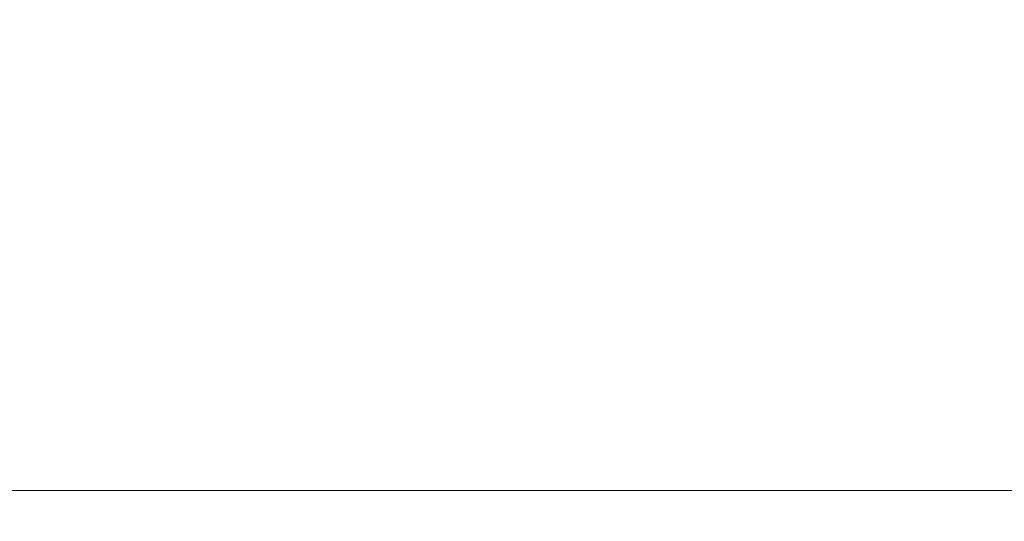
# Model space of a CAD drawing. Header units: inches. Extents: x -434 to -309, y 19 to 75.
# Tile 333 of 656: x -396.35 to -394.1, y 21.44 to 22.58. Entities that reach past the tile are written whole.
import ezdxf

# ---------------------------------------------------------------- set-up
doc = ezdxf.new("R2010")
doc.units = ezdxf.units.IN
doc.header["$MEASUREMENT"] = 0
doc.layers.add('A-FLOR-HRAL', color=1, linetype='Continuous', lineweight=9)
doc.layers.add('A-FLOR-STRS', color=2, linetype='Continuous', lineweight=9)

# ---------------------------------------------------------------- blocks, each defined once
blk = doc.blocks.new('Stair - Stairs-902674-_3D_')
at = {"layer": 'A-FLOR-STRS'}
mesh = blk.add_polyface(dxfattribs=at)
corners = [(-386.5081, 75.0116, 20.8696), (-398.5081, 75.0116, 20.8696), (-398.5081, 19.0116, 20.8696), (-386.5081, 19.0116, 20.8696)]
mesh.append_faces([[corners[k] for k in face] for face in [(2, 3, 0, 1)]])
mesh = blk.add_polyface(dxfattribs=at)
corners = [(-386.5081, 75.0116, 18.8696), (-386.5081, 19.0116, 18.8696), (-398.5081, 19.0116, 18.8696), (-398.5081, 75.0116, 18.8696)]
mesh.append_faces([[corners[k] for k in face] for face in [(2, 3, 0, 1)]])
blk = doc.blocks.new('Railing - Railing-1090966-_3D_')
at = {"layer": 'A-FLOR-HRAL'}
mesh = blk.add_polyface(dxfattribs=at)
corners = [(-431.5081, 24.5116, 46.3242), (-431.5081, 21.5116, 46.3242), (-310.5081, 21.5116, 103.7155), (-310.5081, 24.5116, 103.7155)]
mesh.append_faces([[corners[k] for k in face] for face in [(0, 1, 2, 3)]])
mesh = blk.add_polyface(dxfattribs=at)
corners = [(-431.5081, 21.5116, 44.1106), (-431.5081, 24.5116, 44.1106), (-310.5081, 24.5116, 101.5019), (-310.5081, 21.5116, 101.5019)]
mesh.append_faces([[corners[k] for k in face] for face in [(0, 1, 2, 3)]])
mesh = blk.add_polyface(dxfattribs=at)
corners = [(-431.5081, 21.5116, 46.3242), (-431.5081, 21.5116, 44.1106), (-310.5081, 21.5116, 101.5019), (-310.5081, 21.5116, 103.7155)]
mesh.append_faces([[corners[k] for k in face] for face in [(0, 1, 2, 3)]])

msp = doc.modelspace()

# ---------------------------------------------------------------- block references
at = {"layer": 'A-FLOR-HRAL'}
msp.add_blockref('Railing - Railing-1090966-_3D_', (0, 0), dxfattribs=at)
at = {"layer": 'A-FLOR-STRS'}
msp.add_blockref('Stair - Stairs-902674-_3D_', (0, 0), dxfattribs=at)

doc.saveas('drawing.dxf')
